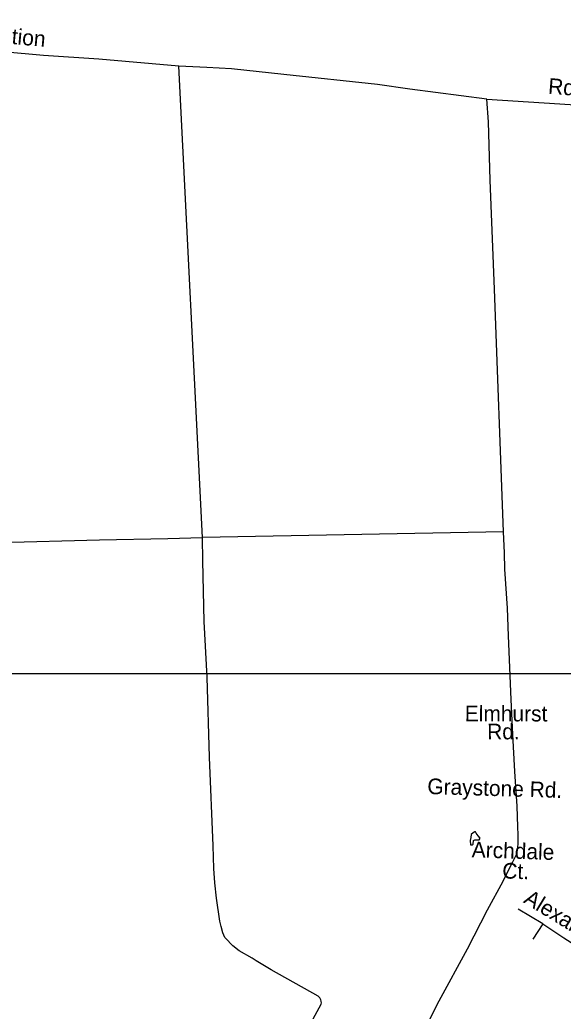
# Model space of a CAD drawing. Extents: x 2290055 to 2389491, y 66597 to 237875.
# Drawn here: x 2355737 to 2359036, y 197876 to 203892 of the extents above; entities that cross this region are included whole.
import ezdxf

# ---------------------------------------------------------------- set-up
doc = ezdxf.new("R2010")
doc.units = 0
for name, color, linetype in [('Exist Hydrographic Pond Under 1500 Sq Ft', 7, 'Continuous'), ('Exist Road Non-System Type 51', 7, 'Continuous'), ('Exist Road Non-System Type 51 Label', 7, 'Continuous'), ('Exist Road Secondary Type 51 Label', 7, 'Continuous'), ('Map Preparation Inset Cut Line', 7, 'Continuous')]:
    doc.layers.add(name, color=color, linetype=linetype)

msp = doc.modelspace()

# ---------------------------------------------------------------- linework, layer by layer
at = {"layer": 'Exist Hydrographic Pond Under 1500 Sq Ft'}
msp.add_lwpolyline([(2358472.7, 198884.6), (2358484, 198886.4), (2358489.2, 198889.9), (2358492, 198911), (2358499.2, 198915), (2358518.7, 198914.8), (2358524.5, 198915.8), (2358531.2, 198925.2), (2358520.2, 198940.8), (2358508, 198955.7), (2358503, 198964.1), (2358498.5, 198964.1), (2358489.2, 198959.1), (2358476.7, 198947.7), (2358475, 198928.9), (2358470.5, 198911), (2358472.7, 198884.6)], dxfattribs=at)
at = {"layer": 'Exist Road Non-System Type 51'}
for p, q in [((2356845.9, 200749.6), (2356701.7, 203611.4)), ((2358572.4, 203410.5), (2359471, 203353.1)), ((2358672.6, 200784.7), (2356845.9, 200749.6)), ((2358912.5, 198406.8), (2358763, 198495.8)), ((2358912.5, 198406.8), (2358851.2, 198313))]:
    msp.add_line(p, q, dxfattribs=at)
for points in [[(2356701.7, 203611.4), (2356215.9, 203652.2), (2355880.9, 203674.9), (2355633.9, 203697.1), (2355095.9, 203743.8), (2354861, 203764.5), (2354597.9, 203788.1), (2354319, 203809), (2354148.6, 203818.2), (2353999.9, 203834.4), (2353956.9, 203847.9)], [(2358572.4, 203410.5), (2358103.8, 203471), (2357908.7, 203499.2), (2357340, 203560.7), (2357022.5, 203594.1), (2356872.2, 203602.2), (2356701.7, 203611.4)], [(2358672.6, 200784.7), (2358618.2, 202256.9), (2358592, 202918.1), (2358581.8, 203273.8), (2358572.4, 203410.5)], [(2357882.8, 197139.8), (2358107.1, 197588.8), (2358283.3, 197938), (2358454.8, 198254.9), (2358575.5, 198491.8), (2358670.6, 198665.6), (2358715.1, 198755.4), (2358730, 198782), (2358744.9, 198810.6), (2358752.3, 198826.9), (2358755.9, 198837.1), (2358759.1, 198857.2), (2358761.8, 198889.3), (2358761.6, 198945.3), (2358759.6, 198995.3), (2358756.7, 199119.2), (2358742.3, 199330.7), (2358729.4, 199554.3), (2358718.9, 199767.9), (2358703.6, 200153.5), (2358697, 200321.3), (2358681.6, 200558.8), (2358679.7, 200656.7), (2358672.6, 200784.7)], [(2355397.2, 200715.5), (2355609.9, 200721), (2356219.5, 200737.2), (2356635.4, 200743.7), (2356845.9, 200749.6)], [(2357517.3, 197829.6), (2357565.8, 197919.5), (2357567.5, 197925.6), (2357567.1, 197935.6), (2357567.1, 197937.6), (2357564.8, 197945.5), (2357562.6, 197949.4), (2357558.3, 197957.2), (2357554.1, 197961.1), (2357547.9, 197966.8), (2357263.4, 198127.6), (2357171.2, 198182), (2357146.6, 198197), (2357068.8, 198241.9), (2357029.6, 198272.4), (2356985.7, 198318.7), (2356981.6, 198322.5), (2356968.4, 198352), (2356958.9, 198389.6), (2356951.7, 198421.3), (2356930, 198562.5), (2356920.4, 198654.2), (2356914.9, 198742), (2356909.5, 198879.8), (2356888.1, 199417.2), (2356874.9, 199902.9), (2356855.5, 200240.2), (2356846.9, 200608), (2356845.9, 200749.6)], [(2358912.5, 198406.8), (2359038.8, 198321.5), (2359144.6, 198253.9), (2359767.4, 197845.2), (2359902.6, 197698.2), (2360048.5, 197621.9)]]:
    msp.add_lwpolyline(points, dxfattribs=at)
at = {"layer": 'Map Preparation Inset Cut Line'}
msp.add_lwpolyline([(2334313.2, 192135.8), (2334313.2, 208219.9), (2345070.4, 208219.9), (2345070.4, 203348), (2354753, 203348), (2354753, 199924.5), (2369645.2, 199924.5), (2369645.2, 192135.8), (2354753, 192135.8)], close=True, dxfattribs=at)

# ---------------------------------------------------------------- texts
at = {"layer": 'Exist Road Non-System Type 51 Label'}
for s, rotation, p in [('Plantation', 354.9872, (2355326, 203777)), ('Rd.', 355.40871, (2358941.7, 203444.1)), ('Alexander', 328.62452, (2358789.4, 198537.5))]:
    msp.add_text(s, height=95, rotation=rotation, dxfattribs=at).set_placement(p)
at = {"layer": 'Exist Road Secondary Type 51 Label'}
for s, rotation, p in [('Elmhurst', 359.90515, (2358438.1, 199634.9)), ('Rd.', 0.25446, (2358574.1, 199525)), ('Graystone Rd.', 358.30836, (2358209.7, 199193.9)), ('Archdale', 358.09236, (2358479.2, 198810.1)), ('Ct.', 358.09236, (2358664.6, 198681.8))]:
    msp.add_text(s, height=95, rotation=rotation, dxfattribs=at).set_placement(p)

doc.saveas('drawing.dxf')
